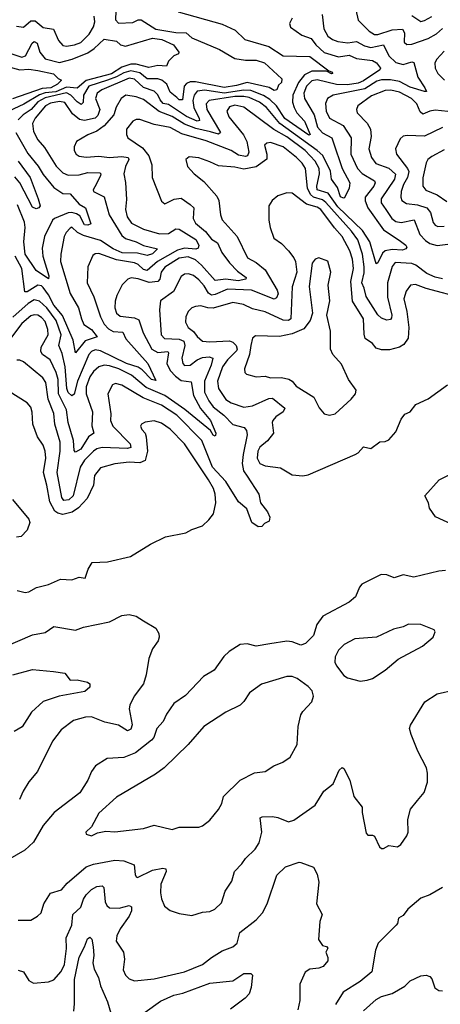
# Model space of a CAD drawing. Extents: x 1552033 to 1694788, y 811965 to 917215.
# Tile 274 of 632: x 1589504 to 1591853, y 903413 to 908916. Entities that reach past the tile are written whole.
import ezdxf

# ---------------------------------------------------------------- set-up
doc = ezdxf.new("R2010")
doc.units = 0

msp = doc.modelspace()

# ---------------------------------------------------------------- linework, layer by layer
at = {"layer": '0CON20XD'}
for points in [[(1591381.1, 908971.1), (1591394, 908914), (1591455, 908851.8), (1591485, 908833), (1591505, 908833.7), (1591585, 908859.2), (1591642.4, 908862.4), (1591653.5, 908843.5), (1591650.5, 908790.5), (1591666.9, 908776.9), (1591695, 908779.5), (1591785, 908811), (1591832.9, 908837.1), (1591865, 908866.2)], [(1591192.9, 908945), (1591201.8, 908865), (1591225, 908823.6), (1591251.4, 908805), (1591280, 908795), (1591336.9, 908786.9), (1591385, 908793.8), (1591429.4, 908769.4), (1591465, 908759.8), (1591536.2, 908776.2), (1591566, 908715), (1591605, 908676.5), (1591645, 908666.1), (1591695, 908680), (1591706, 908676), (1591728.2, 908595), (1591766.5, 908535), (1591776.2, 908515), (1591765.5, 908514.5), (1591685, 908538.4), (1591625, 908570), (1591575, 908580.4), (1591525, 908580.6), (1591497.8, 908572.2), (1591430.8, 908529.2), (1591255, 908493.6), (1591222.7, 908475), (1591211.9, 908448.1), (1591215, 908404), (1591233.9, 908365), (1591310.9, 908325), (1591356.2, 908256.2), (1591353.6, 908163.6), (1591391.1, 908085), (1591416.9, 908056.9), (1591485.4, 908015), (1591488.8, 908005), (1591481.6, 907985), (1591433.2, 907925), (1591433.1, 907903.1), (1591447.8, 907865), (1591535, 907741.6), (1591623.2, 907683.2), (1591660.6, 907655), (1591665.6, 907645), (1591660.8, 907635), (1591642.8, 907627.2), (1591585, 907632.3), (1591546.1, 907623.9), (1591529.6, 907610.4), (1591505, 907558), (1591495, 907552), (1591459.5, 907675), (1591418.7, 907738.7), (1591280.6, 907870.6), (1591227.1, 907947.1), (1591165.7, 907965), (1591163.5, 907985), (1591179.2, 908055), (1591175.7, 908085), (1591154.7, 908124.7), (1591099.2, 908185), (1590995, 908261.1), (1590923.2, 908303.2), (1590755, 908427.3), (1590705, 908437.6), (1590675, 908428.5), (1590660.9, 908405), (1590672.4, 908372.4), (1590752.9, 908272.9), (1590771.7, 908235), (1590784.3, 908175), (1590776.2, 908155), (1590765, 908150.7), (1590725, 908158.4), (1590684.6, 908185), (1590545, 908239.2), (1590409, 908279), (1590345, 908314.3), (1590255, 908329.7), (1590175, 908358.5), (1590155, 908357.8), (1590135, 908348.1), (1590100.6, 908305), (1590100.4, 908275), (1590107.5, 908255), (1590190.1, 908200.1), (1590225.8, 908155.8), (1590241.1, 908105), (1590244.5, 908035), (1590295, 907901.2), (1590315, 907886.2), (1590366.8, 907913.2), (1590405, 907918.3), (1590455, 907883.6), (1590476.7, 907865), (1590473.3, 907805), (1590485, 907779.6), (1590541.8, 907731.8), (1590575, 907688.6), (1590609.1, 907669.1), (1590632.1, 907615), (1590675, 907557.1), (1590720.8, 907510.8), (1590769.2, 907475), (1590766, 907465), (1590723.4, 907456.6), (1590655, 907465.7), (1590595, 907458.9), (1590520, 907545), (1590485, 907574.8), (1590445, 907590), (1590395, 907583.6), (1590315, 907533.8), (1590294.4, 907505), (1590287, 907465), (1590275, 907452.4), (1590227.1, 907447.1), (1590165, 907468.1), (1590127.2, 907472.8), (1590108.1, 907465), (1590075.4, 907434.6), (1590045.3, 907374.7), (1590037.2, 907342.8), (1590034.8, 907305), (1590044.1, 907275), (1590065, 907259.2), (1590145, 907249), (1590168.3, 907238.3), (1590193.8, 907165), (1590240.9, 907075), (1590275, 907056.7), (1590330.9, 907060.9), (1590335.3, 907055), (1590325.7, 906995), (1590344.6, 906954.6), (1590373.1, 906923.1), (1590405, 906900.4), (1590461.6, 906891.6), (1590474.8, 906815), (1590512.7, 906742.7), (1590568.8, 906675), (1590599.6, 906605), (1590598.3, 906591.7), (1590595, 906588.1), (1590585, 906594.6), (1590569.1, 906619.1), (1590426.9, 906736.9), (1590315, 906814.9), (1590210, 906860), (1590128.8, 906928.8), (1590056.8, 906965), (1590005, 906981.1), (1589975, 906984.8), (1589945.5, 906975.5), (1589915, 906949.4), (1589895, 906920), (1589874.5, 906865), (1589875.7, 906825), (1589909.8, 906725), (1589906.4, 906646.4), (1589917.5, 906605), (1589887.2, 906585), (1589845, 906516.5), (1589815, 906498.1), (1589807.4, 906507.4), (1589803.5, 906565), (1589774.5, 906665), (1589765.5, 906735), (1589720.7, 906825), (1589718.8, 906905), (1589708, 906945), (1589674.1, 907015), (1589630.5, 907045), (1589621, 907061), (1589623.3, 907086.7), (1589662, 907155), (1589661, 907185), (1589645, 907228.9), (1589625, 907252.5), (1589605, 907264.7), (1589585, 907267.1), (1589565, 907260.3), (1589515, 907217.6), (1589441.4, 907118.6)], [(1590389.4, 908959.4), (1590635, 908891.2), (1590706.7, 908856.7), (1590762, 908805), (1590895.4, 908765.4), (1590975, 908713.6), (1591125, 908711.2), (1591230.3, 908630.3), (1591245.8, 908625), (1591252.5, 908615), (1591245, 908613.8), (1591217.7, 908627.7), (1591191.5, 908628.5), (1591135, 908628.4), (1591095, 908608.2), (1591060.2, 908565), (1591030, 908495), (1591027.3, 908455), (1591036.7, 908425), (1591052.2, 908395), (1591095, 908348.1), (1591125.4, 908274.6), (1591119.3, 908270.7), (1590985, 908363.4), (1590937.7, 908435), (1590900.7, 908470.7), (1590865, 908492.2), (1590795, 908520), (1590755, 908522.5), (1590646.1, 908506.1), (1590538.2, 908521.8), (1590495, 908516.7), (1590477.5, 908495), (1590470.9, 908465), (1590477.1, 908425), (1590506.2, 908363.8), (1590507.1, 908352.9), (1590495, 908348.3), (1590436.1, 908375), (1590335, 908442.7), (1590305, 908448.3), (1590287.7, 908467.7), (1590275, 908495.3), (1590255, 908517), (1590195, 908537.1), (1590145, 908583.1), (1590115, 908589.6), (1589962.7, 908525), (1589936.5, 908505), (1589927.8, 908475), (1589951.8, 908415), (1589939.4, 908380.6), (1589925, 908366), (1589865, 908352.5), (1589837.5, 908357.5), (1589799.3, 908389.3), (1589755, 908452.5), (1589725, 908459), (1589675, 908449), (1589647, 908435), (1589589.3, 908365), (1589575.3, 908335), (1589581.5, 908291.5), (1589604.4, 908245), (1589641.8, 908201.8), (1589708.1, 908098.1), (1589745, 908060), (1589775, 908047.9), (1589835, 908049.6), (1589885, 908061.7), (1589950.6, 908060.6), (1589956.9, 908055), (1589955.9, 908045), (1589932, 907998), (1589914.1, 907965), (1589915.4, 907955), (1589976, 907926), (1590003.5, 907825), (1590075, 907709.7), (1590095, 907693.2), (1590154.4, 907675), (1590195, 907654.1), (1590274, 907635), (1590245, 907607.1), (1590215, 907598.4), (1590160.8, 907610.8), (1590076.2, 907613.8), (1590026.6, 907635), (1589955, 907681.6), (1589860.4, 907710.4), (1589827.4, 907727.4), (1589795, 907755.8), (1589785, 907750.8), (1589762.8, 907727.2), (1589751.8, 907705), (1589733.1, 907605), (1589731.8, 907565), (1589785.5, 907385.5), (1589831.2, 907305), (1589848.1, 907245), (1589861.8, 907211.8), (1589905, 907183.7), (1589936.4, 907143.6), (1589868.5, 907121.5), (1589815, 907054), (1589802, 907125), (1589741.9, 907261.9), (1589695, 907319.7), (1589665, 907378.2), (1589635, 907419.6), (1589625, 907428.8), (1589605, 907433.2), (1589545, 907394.3), (1589532.3, 907395), (1589516, 907525), (1589477.4, 907595)], [(1589485, 908880.3), (1589525, 908874.6), (1589565, 908909), (1589589.5, 908909.5), (1589635, 908872.6), (1589692.6, 908862.6), (1589719.5, 908799.5), (1589745, 908772.5), (1589765, 908767.5), (1589809.2, 908775), (1589845, 908789.2), (1589891.8, 908835), (1589915, 908876.2), (1589923.7, 908905), (1589919.6, 908935)], [(1590040.3, 908965), (1590039.2, 908915), (1590055, 908896.5), (1590135, 908900.5), (1590165, 908915.4), (1590182, 908915), (1590263.6, 908863.6), (1590375, 908843.8), (1590433.4, 908843.4), (1590465, 908814.1), (1590619, 908749), (1590705, 908700), (1590765, 908690.6), (1590825, 908689.6), (1590871.4, 908675), (1590968.5, 908585), (1590965.3, 908565), (1590949.3, 908550.7), (1590939.2, 908525), (1590925, 908521.2), (1590896.8, 908536.7), (1590775, 908564.6), (1590715, 908547.7), (1590645, 908537.6), (1590485, 908568.8), (1590455, 908569.1), (1590435, 908559.3), (1590422.4, 908545), (1590412.5, 908467.5), (1590395, 908468.6), (1590380.5, 908480.5), (1590345, 908511.8), (1590326.1, 908555), (1590297.3, 908577.3), (1590275, 908585.6), (1590215, 908584.8), (1590175, 908618.6), (1590125, 908629.5), (1590085, 908620), (1590044.1, 908595.9), (1589995, 908577.5), (1589889.6, 908545), (1589859.5, 908495), (1589857.3, 908452.7), (1589847.6, 908442.4), (1589825, 908456.2), (1589790, 908495), (1589765, 908507.2), (1589645, 908478.9), (1589605, 908457.1), (1589567.1, 908415), (1589523.4, 908385), (1589494.1, 908355.9)], [(1591025.3, 908924.7), (1591011.1, 908895), (1591015.6, 908875), (1591080.5, 908830.5), (1591131.5, 908811.5), (1591157.5, 908775), (1591205, 908731.9), (1591285, 908708), (1591345, 908717.5), (1591385, 908700), (1591475, 908687.8), (1591496.8, 908675), (1591518.5, 908645), (1591515.6, 908635), (1591425, 908574.3), (1591395, 908561.4), (1591335, 908552.2), (1591273.1, 908553.1), (1591165, 908580.5), (1591135, 908573.7), (1591105.2, 908545), (1591090.4, 908505), (1591093.7, 908475), (1591148.9, 908385), (1591167.7, 908315), (1591195, 908283.8), (1591246.7, 908256.7), (1591255, 908233.1), (1591305.2, 908085), (1591347.1, 908005), (1591343.5, 907975), (1591318.7, 907921.3), (1591311.9, 907918.1), (1591295, 907926.2), (1591278.5, 907978.5), (1591245.8, 908025), (1591239.7, 908069.7), (1591196.9, 908156.9), (1591165.5, 908185.5), (1590957, 908335), (1590882.3, 908425), (1590843.7, 908455), (1590785, 908481.6), (1590755, 908485.9), (1590705, 908486.4), (1590562.1, 908465), (1590546.1, 908445), (1590549.6, 908415), (1590626, 908285), (1590615, 908276.2), (1590570.1, 908290.1), (1590487.4, 908307.4), (1590425, 908332.2), (1590355, 908374.5), (1590283.5, 908403.5), (1590195, 908470.4), (1590155, 908484.8), (1590096, 908494), (1590070.9, 908475), (1590043.4, 908426.6), (1590029, 908385), (1589975, 908322.9), (1589935, 908293.4), (1589885, 908273.1), (1589821.1, 908235), (1589807.5, 908205), (1589807.8, 908185), (1589818.9, 908165), (1589835, 908154), (1589875, 908148.6), (1589946, 908154), (1590005.6, 908145.6), (1590075, 908152.2), (1590109.5, 908145), (1590113.9, 908135), (1590094.3, 908095), (1590084.6, 908055), (1590095.3, 908005.3), (1590100.8, 907910.8), (1590094.1, 907855), (1590104.2, 907815), (1590129, 907779), (1590195.6, 907745.6), (1590285, 907719), (1590335, 907721.2), (1590375, 907747.7), (1590395, 907745.4), (1590487.2, 907687.2), (1590504.8, 907655), (1590500.1, 907639.9), (1590487.1, 907632.9), (1590425, 907638.4), (1590385, 907627.4), (1590274.3, 907565), (1590215, 907514.5), (1590195, 907520.3), (1590165, 907547.5), (1590145, 907557.2), (1590044.1, 907574.1), (1589945, 907609.1), (1589925, 907607.3), (1589911.8, 907598.2), (1589883.5, 907535), (1589880.5, 907445), (1589917.2, 907367.2), (1589954.2, 907255), (1589974.8, 907215), (1589999.1, 907189.1), (1590025, 907173), (1590079, 907169), (1590097.3, 907132.7)], [(1591695, 908938.9), (1591745, 908906.5), (1591765, 908910.8), (1591805, 908934)], [(1589405, 908743.1), (1589516.3, 908706.3), (1589536.2, 908715), (1589573.6, 908785), (1589585, 908793.8), (1589601.8, 908785), (1589615.2, 908735), (1589645, 908696.6), (1589725, 908677), (1589797.3, 908695), (1589885, 908731.2), (1589920.5, 908755), (1589975, 908806.5), (1590045, 908795.5), (1590066, 908775), (1590095, 908768.7), (1590245, 908813), (1590298.1, 908805), (1590362, 908775), (1590392.5, 908735), (1590390, 908725), (1590365, 908713.8), (1590335, 908684.2), (1590324.4, 908655.6), (1590275, 908659.2), (1590225, 908648.6), (1590155, 908667.7), (1590125, 908667.8), (1590075, 908650.1), (1590016.5, 908613.5), (1589875, 908576.9), (1589825, 908533.1), (1589765, 908539.9), (1589705, 908513.1), (1589645, 908507.3), (1589615, 908497), (1589526.9, 908443.1), (1589443.8, 908405)], [(1591875, 908740.4), (1591834.7, 908695), (1591822.8, 908675), (1591824.1, 908645), (1591838.7, 908615), (1591877.5, 908577.5)], [(1589415, 908660.4), (1589505, 908636.2), (1589555, 908638.8), (1589605, 908632.8), (1589692.6, 908612.6), (1589717.7, 908587.7), (1589737.5, 908577.5), (1589714.4, 908555), (1589677.1, 908535), (1589628.7, 908531.3), (1589463.4, 908473.4)], [(1591895, 908402.4), (1591825, 908411.2), (1591795, 908405.6), (1591755, 908388.2), (1591740.5, 908400.5), (1591721.6, 908445), (1591692.4, 908475), (1591625, 908511.5), (1591577.8, 908522.2), (1591545, 908519.8), (1591469, 908491), (1591391.9, 908435), (1591384.4, 908415), (1591389.2, 908395), (1591445, 908337.1), (1591463.1, 908305), (1591467.5, 908262.5), (1591454.5, 908195), (1591468.6, 908145), (1591492.2, 908112.2), (1591565, 908086), (1591602.4, 908052.4), (1591597, 908025), (1591522.3, 907915), (1591523.1, 907893.1), (1591548.8, 907855), (1591581.9, 907805), (1591605, 907787.4), (1591635, 907783.2), (1591707, 907797), (1591739.3, 907715), (1591771.2, 907681.2), (1591795, 907666.1), (1591835, 907654.2), (1591895, 907661.3)], [(1591865.9, 908314.1), (1591765, 908265.3), (1591668.9, 908268.9), (1591645.6, 908264.4), (1591629.8, 908250.2), (1591603.8, 908195), (1591607.9, 908165), (1591670.3, 908085), (1591676.8, 908066.8), (1591669.3, 908035), (1591647.2, 907995), (1591635.3, 907955.3), (1591632, 907925), (1591637.9, 907905), (1591665, 907888.1), (1591725, 907880.9), (1591778.4, 907865), (1591798.3, 907838.3), (1591813.1, 907783.1), (1591825, 907767.3), (1591840.3, 907760.3), (1591875, 907761.4)], [(1589481.9, 908285), (1589548.1, 908168.1), (1589607.1, 908097.1), (1589635, 908050.6), (1589695, 907978.4), (1589745, 907944.6), (1589785, 907942.1), (1589835, 907885.7), (1589870.9, 907865), (1589900.8, 907775), (1589885, 907767.7), (1589865, 907769.7), (1589839.6, 907819.6), (1589821.7, 907831.7), (1589795, 907838.4), (1589775, 907836.5), (1589697.5, 907805), (1589685.9, 907795), (1589642.8, 907705), (1589628.8, 907638.8), (1589632, 907595), (1589666, 907484), (1589665, 907468), (1589595, 907513.8), (1589534.9, 907604.9), (1589527.1, 907675), (1589534.6, 907755), (1589530.6, 907785), (1589490.8, 907880.8)], [(1591865, 907467.7), (1591825, 907477.4), (1591778.4, 907498.4), (1591716.2, 907545), (1591695, 907554.2), (1591601.8, 907558.2), (1591583.4, 907536.6), (1591557.9, 907445), (1591558, 907365), (1591582.7, 907265), (1591580.5, 907249.5), (1591575, 907241.1), (1591555, 907236.4), (1591525, 907247.3), (1591505, 907266.6), (1591438.5, 907368.5), (1591428, 907415), (1591414, 907445), (1591428.3, 907501.7), (1591428.4, 907535), (1591417.8, 907605), (1591392.1, 907685), (1591356.8, 907735), (1591214.5, 907894.5), (1591195, 907908.4), (1591145, 907923.9), (1591128.3, 907938.3), (1591112.2, 907975), (1591100.7, 908085), (1591080.7, 908115), (1591049.5, 908145), (1590975, 908206.2), (1590905, 908230.4), (1590883.3, 908226.7), (1590871.1, 908215), (1590884.8, 908165), (1590883.5, 908136.5), (1590825, 908094.6), (1590755, 908080.5), (1590705, 908091.3), (1590615, 908098.5), (1590565, 908122.2), (1590505, 908144.4), (1590450.9, 908149.1), (1590432.5, 908135), (1590441.4, 908095), (1590478, 908055), (1590531.8, 908011.8), (1590605, 907929.2), (1590615.6, 907905), (1590624.5, 907825), (1590635, 907797.5), (1590718.5, 907705), (1590776.2, 907585), (1590825, 907559.3), (1590875, 907517.4), (1590942.7, 907405), (1590946.6, 907383.4), (1590938.3, 907361.7), (1590925, 907353.4), (1590799.2, 907405), (1590665, 907410.5), (1590595, 907379.4), (1590575, 907376.2), (1590558.3, 907388.3), (1590535, 907428.4), (1590505, 907462.9), (1590475, 907486.7), (1590446.1, 907496.1), (1590425, 907493.5), (1590405, 907481.4), (1590362.5, 907397.5), (1590289.5, 907345), (1590285.4, 907295), (1590293.8, 907153.8), (1590313.3, 907133.3), (1590395, 907131.4), (1590419.8, 907119.8), (1590426.3, 907095), (1590408.9, 907025), (1590414.1, 906995), (1590425, 906982.5), (1590455, 906985.9), (1590494.9, 907015.1), (1590525, 907028.4), (1590562.3, 907032.2), (1590582.2, 907025), (1590572.5, 906985), (1590536.7, 906895), (1590536.3, 906835), (1590560.4, 906785), (1590585, 906751.4), (1590643.1, 906705), (1590693.9, 906653.9), (1590757.1, 906637.1), (1590770.4, 906620.4), (1590774.6, 906595), (1590751.3, 906485), (1590746.8, 906435), (1590754.3, 906395), (1590775, 906365.4), (1590840, 906265), (1590848.8, 906215), (1590888.8, 906165), (1590901.2, 906135), (1590896.4, 906113.6), (1590870.7, 906099.3), (1590857, 906083), (1590835, 906082.5), (1590800, 906105), (1590772.1, 906182.1), (1590725, 906221.5), (1590654.6, 906334.6), (1590581.5, 906415), (1590521.5, 906565), (1590381.9, 906705), (1590295, 906761.3), (1590192.6, 906802.6), (1590075, 906873.3), (1590038, 906882), (1590021.2, 906875), (1589995.5, 906824.5), (1590013.6, 906713.6), (1590011.6, 906675), (1590024.7, 906645), (1590120.4, 906545), (1590124.4, 906525), (1590105, 906519.8), (1589965, 906524.3), (1589935, 906517.5), (1589915, 906504.7), (1589866, 906455), (1589840.9, 906415), (1589801.8, 906255), (1589778.2, 906231.8), (1589749.6, 906229.6), (1589738.1, 906245), (1589712.8, 906385), (1589730.3, 906505), (1589729, 906555), (1589700.7, 906655), (1589694.8, 906715), (1589662.9, 906795), (1589649, 906889), (1589632.7, 906915), (1589525, 907004.4), (1589505, 907013.3), (1589487.3, 907012.7)], [(1591875, 908188.2), (1591805, 908151.5), (1591783.1, 908135), (1591774.1, 908115.9), (1591755, 908032.5), (1591756.4, 907985), (1591772.6, 907962.6), (1591835, 907937.2), (1591889.9, 907899.9)], [(1589495.2, 908125), (1589561.2, 908035), (1589607.3, 907915), (1589617.1, 907875), (1589611.2, 907865), (1589595, 907858.1), (1589575, 907867.5), (1589504.5, 908005), (1589476.9, 908036.9)], [(1591985, 907358.5), (1591775, 907412.8), (1591715, 907435.5), (1591687.1, 907432.9), (1591662, 907398), (1591648.9, 907355), (1591665.7, 907285), (1591677.5, 907195), (1591673.5, 907136.5), (1591649.1, 907100.9), (1591624.8, 907085.2), (1591569, 907071), (1591525, 907071), (1591495, 907079.6), (1591475, 907105.5), (1591434.3, 907134.3), (1591427.7, 907157.8), (1591424.7, 907245), (1591363, 907343), (1591353.2, 907453.2), (1591368.4, 907525), (1591362.3, 907577.7), (1591348.4, 907625), (1591305.2, 907705), (1591261.9, 907751.9), (1591186.6, 907855), (1591165, 907868), (1591105.1, 907885.1), (1591025, 907945.6), (1590995, 907948.1), (1590945, 907932.5), (1590913.6, 907906.4), (1590896, 907875), (1590895.7, 907795), (1590902.5, 907755), (1590923.5, 907695), (1590965.9, 907665.9), (1591005, 907624.6), (1591035.8, 907585.8), (1591043.7, 907565), (1591051.7, 907505), (1591026.6, 907423.4), (1591018.8, 907245), (1591004.4, 907235.6), (1590975, 907237), (1590875, 907283.6), (1590805, 907300), (1590753.5, 907323.5), (1590695, 907334.7), (1590585, 907304), (1590555, 907305.3), (1590515, 907317.5), (1590485, 907313.8), (1590465.3, 907304.7), (1590444.5, 907285), (1590430.9, 907255), (1590429.5, 907225), (1590444.5, 907195), (1590474.1, 907174.1), (1590495.4, 907145), (1590525, 907119.1), (1590565, 907114.8), (1590675, 907120.5), (1590695, 907113), (1590712, 907095), (1590718.1, 907075), (1590714.7, 907065), (1590665.2, 907015), (1590637, 906975), (1590608.6, 906895), (1590614, 906854), (1590655, 906793.6), (1590685, 906775.5), (1590755, 906750), (1590805, 906757.2), (1590895, 906798), (1590915, 906800.9), (1590983.8, 906745), (1590976.2, 906725), (1590934.5, 906695.5), (1590918.5, 906675), (1590914.7, 906664.7), (1590921.1, 906605), (1590887.1, 906562.9), (1590845, 906527.5), (1590834.8, 906505), (1590829.7, 906465), (1590845, 906436.4), (1590875, 906423.1), (1590961.4, 906411.4), (1591025, 906371.4), (1591085, 906366.7), (1591115, 906373.1), (1591376.7, 906485), (1591395, 906495.8), (1591425, 906528.6), (1591465, 906519.2), (1591515, 906556.2), (1591545, 906559.2), (1591565, 906568.6), (1591605, 906612), (1591635, 906683.8), (1591655, 906711.2), (1591685, 906723.8), (1591715.8, 906765), (1591785, 906797.8), (1591893.1, 906875)], [(1591235, 906706), (1591265, 906714), (1591356.2, 906795), (1591378.8, 906825), (1591382.5, 906845), (1591340, 906905), (1591301.1, 906991.1), (1591252.9, 907045), (1591238.9, 907075), (1591239.4, 907175), (1591219.2, 907265), (1591235.5, 907345), (1591227.4, 907432.6), (1591241.5, 907505), (1591225, 907565.7), (1591175, 907584.3), (1591155, 907578.1), (1591136.5, 907555), (1591121.4, 907425), (1591140, 907275), (1591125.8, 907235), (1591091.1, 907188.9), (1591025, 907160.6), (1590955.3, 907144.7), (1590821.7, 907148.3), (1590804.6, 907135.4), (1590795.3, 907095.3), (1590788.1, 907045), (1590758.9, 906965), (1590761.4, 906945), (1590770, 906935), (1590825, 906920), (1590875, 906924), (1590904.4, 906914.4), (1590966.6, 906916.6), (1591006.6, 906906.6), (1591025.5, 906895.5), (1591047.7, 906867.7), (1591147.1, 906807.1), (1591175.9, 906745.9), (1591205, 906713.8), (1591235, 906706)], [(1590097.3, 907132.7), (1590218.8, 906995), (1590265, 906900), (1590239.6, 906905), (1590188.3, 906958.3), (1590165, 906973.9), (1590100.6, 906995), (1589955, 907066), (1589925, 907070.2), (1589905, 907061.9), (1589889.3, 907045), (1589826.1, 906895), (1589807.5, 906822.5), (1589795, 906814.2), (1589775, 906832.2), (1589766, 906855), (1589757.4, 906975), (1589739.9, 907049.9), (1589721.9, 907095), (1589736.1, 907155), (1589706.7, 907235), (1589655, 907305.9), (1589615, 907343.1), (1589585, 907350.6), (1589550.9, 907329.1), (1589465, 907252.8)], [(1589490, 905725), (1589535, 905714.3), (1589555, 905718.6), (1589597, 905743), (1589665, 905760), (1589730.9, 905789.1), (1589795, 905784.6), (1589835, 905800), (1589870, 905795), (1589886.2, 905845), (1589908.6, 905881.4), (1589995, 905885.5), (1590122.5, 905915), (1590235, 905983.8), (1590317.5, 906025), (1590431.2, 906048.8), (1590465, 906067.5), (1590525, 906087.1), (1590560.2, 906119.8), (1590585.6, 906155), (1590598.9, 906215), (1590595.3, 906265), (1590586.4, 906295), (1590558.4, 906345), (1590424.6, 906545), (1590345, 906627.1), (1590295, 906660.8), (1590255, 906674.6), (1590205, 906666.4), (1590184.6, 906655.4), (1590178.6, 906645), (1590185.6, 906625), (1590204.8, 906604.8), (1590210.3, 906585), (1590218.2, 906505), (1590205, 906452.1), (1590175, 906439.3), (1590115, 906443.3), (1590035, 906433.9), (1589955, 906411.1), (1589922, 906368), (1589915.9, 906315), (1589879.7, 906240.3), (1589831.8, 906188.2), (1589797, 906163), (1589745, 906151.3), (1589717.2, 906157.2), (1589699.3, 906169.3), (1589671, 906221), (1589655.9, 906315), (1589637.1, 906385), (1589649, 906465), (1589645.2, 906505.2), (1589635, 906538.6), (1589602.9, 906585), (1589577.3, 906655), (1589573, 906723), (1589565, 906751.2), (1589545, 906774), (1589445, 906837.3)], [(1591915, 906096), (1591827, 906137), (1591792.5, 906185), (1591786.7, 906215), (1591767.5, 906255), (1591846.2, 906345), (1591898.9, 906371.1)], [(1589463.1, 906235), (1589555, 906123.8), (1589560.6, 906105), (1589545, 906063.3), (1589512.2, 906027.8), (1589485, 906022.9)], [(1591882.9, 905837.1), (1591845, 905833.3), (1591705, 905799.4), (1591645, 905812.9), (1591595, 905795.8), (1591555, 905813.8), (1591522.5, 905815), (1591415, 905762), (1591401.4, 905745), (1591379.2, 905690.8), (1591345, 905661.2), (1591197.6, 905582.4), (1591164.3, 905535), (1591145, 905473.8), (1591099.7, 905430.3), (1591075, 905420.8), (1591025, 905438.1), (1590995, 905441.9), (1590901.5, 905428.5), (1590825, 905414), (1590775, 905428), (1590735.8, 905424.2), (1590673.8, 905385), (1590643.2, 905356.8), (1590589.7, 905280.3), (1590530, 905245), (1590430.7, 905139.3), (1590365, 905094.3), (1590322.9, 905035), (1590305, 904994), (1590269.4, 904955), (1590252.1, 904905), (1590240, 904890), (1590151.4, 904818.6), (1590085, 904791.8), (1589993, 904787), (1589926.7, 904745), (1589904, 904715), (1589884.4, 904665), (1589839.4, 904595), (1589696.5, 904485), (1589635, 904411.9), (1589580, 904320), (1589531.9, 904275), (1589435, 904219.2)], [(1589425, 905413.1), (1589575, 905478.2), (1589645, 905490.5), (1589695, 905524.4), (1589815, 905503.3), (1589859.8, 905520.2), (1590005, 905550.6), (1590075, 905585.6), (1590115, 905591.4), (1590155, 905582), (1590195, 905557.1), (1590263.8, 905515), (1590280, 905485), (1590282.5, 905465), (1590276.4, 905443.6), (1590245, 905398.8), (1590224.5, 905345.5), (1590210, 905255), (1590195.6, 905205), (1590143.3, 905135), (1590118.2, 905085), (1590115.4, 905064.6), (1590132.3, 904975), (1590125, 904950.6), (1590105, 904942.1), (1590055, 904972.9), (1589979.5, 904989.5), (1589905, 905018.8), (1589872.1, 905017.9), (1589805, 904999.4), (1589735, 904947.5), (1589687, 904883), (1589603.3, 904715), (1589555, 904656), (1589522.7, 904605), (1589502.8, 904557.2)], [(1591405, 905219.4), (1591445, 905224.4), (1591475, 905234.3), (1591545, 905280), (1591617.8, 905342.2), (1591753.8, 905415), (1591812.9, 905465), (1591823.9, 905493.9), (1591818.8, 905505), (1591745, 905535.6), (1591675, 905538), (1591645, 905522), (1591591.3, 905508.7), (1591497.5, 905465), (1591375, 905456.4), (1591315.3, 905424.7), (1591285, 905392.9), (1591265.8, 905355.8), (1591264.5, 905325), (1591273.3, 905305), (1591315, 905251.4), (1591335, 905237.8), (1591405, 905219.4)], [(1589464.7, 905255.3), (1589575, 905284.6), (1589692.9, 905272.9), (1589755, 905264), (1589785, 905223.8), (1589825, 905227.1), (1589882.7, 905212.7), (1589895, 905203.3), (1589895.7, 905185), (1589868.2, 905161.8), (1589724.5, 905135.5), (1589635, 905105.4), (1589570, 905045), (1589516.6, 904963.4), (1589472.4, 904937.6)], [(1589905, 904354), (1589938.3, 904371.7), (1589985, 904381.2), (1590035, 904377.8), (1590195, 904395.5), (1590255, 904414.3), (1590355, 904390.8), (1590395, 904402.5), (1590505, 904403.3), (1590525, 904410), (1590565, 904441.2), (1590615, 904502), (1590633.3, 904535), (1590642.9, 904575), (1590734.6, 904665.4), (1590815, 904705.8), (1590875.6, 904714.4), (1590923.3, 904745), (1590974.2, 904765.8), (1591013.8, 904795), (1591053.1, 904865), (1591058.6, 904965), (1591075, 905030), (1591085, 905049.2), (1591135, 905103.1), (1591144.7, 905135), (1591136.5, 905165), (1591115, 905189.1), (1591053.7, 905233.7), (1591025.8, 905244.2), (1590995, 905245.5), (1590855, 905202.5), (1590786.7, 905153.3), (1590755.5, 905105), (1590735, 905084.5), (1590654.2, 905045.8), (1590531.4, 904965), (1590445.6, 904865), (1590310.6, 904735), (1590261.5, 904698.5), (1590045, 904571.5), (1589945, 904480.8), (1589904.3, 904405.7), (1589873.8, 904375), (1589875, 904363.3), (1589905, 904354)], [(1589495, 903883.3), (1589565, 903884), (1589603.3, 903905), (1589623.8, 903925), (1589637.5, 903975), (1589676.4, 904033.6), (1589736.8, 904053.2), (1589769.3, 904090.7), (1589875, 904180.4), (1589915, 904195.9), (1590035, 904218), (1590085, 904214.5), (1590142.4, 904192.4), (1590149.2, 904139.2), (1590154.6, 904124.6), (1590162.2, 904122.2), (1590245, 904162.2), (1590303.2, 904173.2), (1590319.8, 904169.8), (1590322.2, 904155), (1590292.9, 904085), (1590289.5, 904035), (1590295, 904002.5), (1590312.3, 903962.3), (1590345, 903936.7), (1590395, 903920), (1590465, 903910), (1590525, 903928.6), (1590565, 903930.8), (1590593.3, 903945), (1590630.5, 903979.5), (1590652, 904045), (1590688.7, 904101.3), (1590704.4, 904155), (1590745, 904198.8), (1590765, 904228), (1590819.5, 904280.5), (1590841.5, 904315), (1590855.4, 904375), (1590846.2, 904455), (1590858.6, 904461.4), (1590915, 904463.2), (1590945, 904457.9), (1591005, 904433.3), (1591035, 904441.4), (1591153.7, 904526.3), (1591201.9, 904605), (1591255, 904646), (1591288.8, 904721.2), (1591305, 904736.7), (1591315, 904730), (1591348.6, 904665), (1591370.6, 904575), (1591416.9, 904515), (1591417.1, 904485), (1591440, 904370), (1591448.3, 904358.3), (1591475, 904358.8), (1591485, 904353.3), (1591513.6, 904293.6), (1591525, 904284), (1591535.9, 904284.1), (1591565, 904301.2), (1591615, 904292.5), (1591633, 904307), (1591666.7, 904355), (1591673.3, 904375), (1591672, 904445), (1591685.9, 904504.1), (1591725, 904552.5), (1591763, 904597), (1591781.4, 904655), (1591781.9, 904705), (1591775.6, 904735), (1591727.3, 904827.3), (1591690.2, 904920.3), (1591681.8, 904955), (1591686.6, 904973.4), (1591767.2, 905102.8), (1591835, 905147.5), (1591935, 905170)], [(1589495, 903603.6), (1589525, 903594.4), (1589555.4, 903545.4), (1589580.4, 903530.4), (1589665, 903538.8), (1589695, 903550.5), (1589735, 903595.5), (1589754.5, 903635.5), (1589765.2, 903725), (1589763.3, 903785), (1589795.7, 903855), (1589800.8, 903915), (1589844.3, 903955), (1589859.5, 904000.5), (1589875, 904025.4), (1589905, 904055.4), (1589935, 904070.4), (1589964.3, 904074.3), (1589972.9, 904065), (1589981.6, 903985), (1589990.4, 903965), (1590005, 903952.2), (1590059, 903951), (1590115, 903965.4), (1590128.5, 903958.5), (1590127.5, 903935), (1590114.6, 903905), (1590065.2, 903834.8), (1590046.1, 903795), (1590042.9, 903765), (1590083.6, 903705), (1590088.5, 903665), (1590081.5, 903605), (1590094.3, 903575), (1590115, 903555.7), (1590145, 903544.3), (1590255, 903555.5), (1590425, 903594.1), (1590525.3, 903634.7), (1590574.2, 903675), (1590635, 903711.5), (1590695, 903734.4), (1590718, 903755), (1590734.2, 903815), (1590825.5, 903885), (1590859.6, 903925), (1590885.9, 903975), (1590940.6, 904135), (1590988.3, 904181.7), (1591065, 904208), (1591075, 904206), (1591145, 904178.8), (1591165, 904140), (1591174.4, 904095), (1591160.8, 903975), (1591192.9, 903915), (1591179.4, 903875), (1591173.1, 903775), (1591195, 903741.2), (1591216.8, 903736.8), (1591225, 903727.5), (1591213.3, 903705), (1591224.2, 903674.2), (1591224.2, 903655), (1591198.8, 903625), (1591174.4, 903615.6), (1591125, 903610), (1591098, 903592), (1591067.8, 903525), (1591068.2, 903435), (1591057.5, 903382.5)], [(1591865, 904065.6), (1591795, 904025.6), (1591745, 904005.7), (1591672, 903945), (1591645, 903910), (1591620, 903895), (1591613.8, 903865), (1591606, 903855), (1591506.9, 903755), (1591491.1, 903715), (1591470.8, 903595), (1591405, 903541.1), (1591309.8, 903480.2), (1591268, 903412)], [(1589805.3, 903375), (1589810.2, 903415), (1589809.3, 903550.7), (1589835, 903677.1), (1589866.5, 903735), (1589881.7, 903778.3), (1589895, 903788), (1589906.1, 903776.1), (1589913.9, 903735), (1589917.7, 903685), (1589912, 903645), (1589919.3, 903609.3), (1589943.1, 903563.1), (1589955, 903516), (1589995, 903426), (1590013.4, 903363.4)], [(1590205, 903368.7), (1590290.1, 903429.9), (1590365, 903463.5), (1590415, 903474.7), (1590565, 903531.2), (1590695, 903544.5), (1590755, 903584.4), (1590794.3, 903584.3), (1590804, 903575), (1590795.9, 903505.9), (1590785, 903472), (1590763.6, 903446.4), (1590680.5, 903385)], [(1591425, 903376.2), (1591495, 903438.9), (1591523.9, 903456.1), (1591585, 903473.1), (1591654.4, 903515), (1591685.7, 903544.3), (1591745, 903572.5), (1591775, 903575.4), (1591795, 903568.1), (1591805.4, 903555), (1591823.5, 903505), (1591845, 903490.5), (1591865, 903488.5)]]:
    msp.add_lwpolyline(points, dxfattribs=at)

doc.saveas('drawing.dxf')
